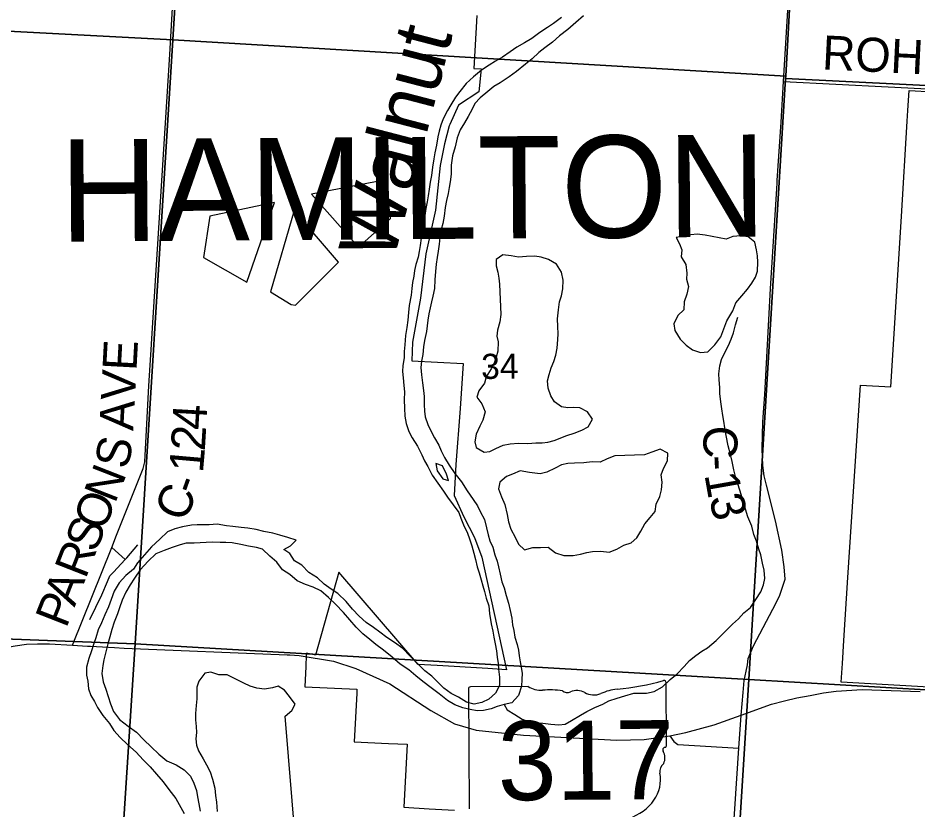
# Model space of a CAD drawing. Extents: x 114843 to 284848, y 317643 to 566895.
# Drawn here: x 207453 to 215376, y 338396 to 345361 of the extents above; entities that cross this region are included whole.
import ezdxf

# ---------------------------------------------------------------- set-up
doc = ezdxf.new("R2010")
doc.units = 0
for name, color, linetype in [('GM_X_Corporation', 7, 'Continuous'), ('GM_X_County_Road', 7, 'Continuous'), ('GM_X_County_Road_Text', 7, 'Continuous'), ('GM_X_Major_River', 7, 'Continuous'), ('GM_X_Major_River_Text', 7, 'Continuous'), ('GM_X_Minor_Lake', 7, 'Continuous'), ('GM_X_Minor_River', 7, 'Continuous'), ('GM_X_Section', 7, 'Continuous'), ('GM_X_Section_Text', 7, 'Continuous'), ('GM_X_State_Location', 7, 'Continuous'), ('GM_X_State_Route', 7, 'Continuous'), ('GM_X_State_Shield', 7, 'Continuous'), ('GM_X_Township_Road', 7, 'Continuous'), ('GM_X_Township_Text', 7, 'Continuous')]:
    doc.layers.add(name, color=color, linetype=linetype)

msp = doc.modelspace()

# ---------------------------------------------------------------- linework, layer by layer
at = {"layer": 'GM_X_Corporation'}
for points in [[(211491.9, 345383.7), (211467, 344915), (211530.9, 344912), (211508.8, 344712), (211331.1, 344594.5), (211255, 344422.9), (211250.2, 344411.9), (211208.5, 344252.1), (211170, 344061), (211129.8, 343669.2), (211042.5, 343284), (210997.1, 342893.1), (210925.9, 342506), (210919.3, 342342.4), (211373.1, 342317.4), (211344.6, 341923.3), (211308.9, 341428.4), (211292.1, 341157.1), (211379.4, 340967.5), (211473.1, 340786.6), (211535.3, 340614.7), (211752.3, 339622), (211588.1, 339631.9), (211142.5, 339659.8), (210975.6, 339669.1), (210277.9, 340482.4), (210072.5, 339750.6), (209993.9, 339768.7), (209988.8, 339749), (209985.9, 339651.7), (209976.8, 339473), (210437.2, 339450.1), (210435.5, 339416.5), (210412.6, 338988.4), (210714.7, 338974), (210878.5, 338966.2), (210851, 338411.1), (211073.8, 338397.3), (211296.2, 338384.8)], [(215733.7, 339454.7), (214700.8, 339513.4), (214711.3, 339677.6), (214724.1, 339878.7), (214759.6, 340434.2), (214870, 342127), (215138.6, 342112.6), (215230.3, 343613.6), (215281.5, 344452), (215287.1, 344545), (215297.7, 344722.8), (215507.7, 344711.9)]]:
    msp.add_lwpolyline(points, dxfattribs=at)
at = {"layer": 'GM_X_County_Road'}
for points in [[(208627.6, 342485.1), (208627.9, 342490.4), (208790.4, 345040), (208827.2, 345708.5), (208918, 347356.2), (208993.2, 348381.8)], [(214190.9, 344800.9), (214254.9, 345817.7), (214284.8, 346336)], [(214135.9, 343908.7), (214137.1, 343929.9), (214171.6, 344443.8), (214190.9, 344800.9)], [(214190.9, 344800.9), (215114.3, 344753.7), (216838.1, 344666.5), (218529, 344581.6), (218581.2, 344578.6)], [(213818.3, 339221.3), (213836, 339423.1), (213847.3, 339528.8), (213863.5, 339608.2), (213875.1, 339665.9), (213880.2, 339720.2), (213927.2, 339832.6), (214099.7, 340155), (214156.3, 340270.2), (214207.2, 340419.5), (214199.2, 340527.7), (214177.3, 340676), (214121.3, 340934.5), (214043.4, 341247.1), (214023.4, 341329.3), (214011.4, 341419.5), (214003.5, 341567.8), (214009.6, 341806.2), (214027.8, 342044.6), (214078.4, 342980.4), (214133, 343855.9), (214135.9, 343908.7)], [(207932.3, 339838), (208278.2, 340697.1), (208321.1, 340806.5), (208555.9, 341393.5), (208569.9, 341453.6), (208604.4, 342120.8), (208627.6, 342485.1)], [(215030.3, 334736.4), (215012.1, 334807.6), (214992.5, 334862.7), (214948.8, 334934.4), (214893, 335018), (214604.4, 335414.4), (214235.9, 335911.2), (213741.2, 336591.8), (213709.7, 336639.6), (213680.4, 336701.8), (213675.1, 336771.4), (213729.6, 337861.8), (213798.8, 338930.7), (213818.3, 339221.3)]]:
    msp.add_lwpolyline(points, dxfattribs=at)
at = {"layer": 'GM_X_Major_River'}
for points in [[(212238.5, 345365.4), (212166.9, 345312.9), (212115.2, 345278.5), (212047.5, 345234), (211977.9, 345181.6), (211912.3, 345141.1), (211844.6, 345102.7), (211784.9, 345062.3), (211717.3, 345015.8), (211657.5, 344981.4), (211601.8, 344947), (211534.2, 344902.5), (211462.6, 344842), (211399, 344785.6), (211343.5, 344715.2), (211303.9, 344662.9), (211262.3, 344596.5), (211234.7, 344546.3), (211195.2, 344474), (211175.5, 344417.8), (211161.9, 344365.7), (211150.2, 344315.5), (211136.6, 344241.4), (211123.1, 344173.2), (211113.4, 344121.1), (211101.9, 344047), (211092.3, 343974.8), (211082.7, 343916.7), (211073.1, 343854.6), (211065.4, 343796.5), (211053.8, 343742.4), (211044.2, 343682.2), (211032.7, 343600.1), (211025, 343548)], [(212432.2, 345380.6), (212364.6, 345320.1), (212293.1, 345259.6), (212219.5, 345203.1), (212157.9, 345148.6), (212090.3, 345098.2), (212038.6, 345055.8), (211981, 345001.4), (211921.4, 344953), (211841.9, 344890.4), (211776.2, 344842), (211698.6, 344791.4), (211642.9, 344759.1), (211589.3, 344712.7), (211521.7, 344658.2), (211476, 344607.9), (211450.4, 344557.7), (211414.8, 344493.4), (211383.2, 344437.1), (211345.6, 344374.8), (211318.1, 344304.6), (211302.6, 344226.4), (211279, 344148.2), (211267.6, 344064), (211266, 343985.9), (211258.5, 343917.8), (211248.8, 343867.7), (211241.1, 343815.6), (211225.5, 343753.4), (211213.9, 343691.3), (211204.4, 343615.2), (211192.8, 343551), (211179.1, 343498.9), (211165.6, 343426.7), (211159.9, 343370.6)], [(211025, 343548), (211001.8, 343423.7), (210994.2, 343357.6), (210984.5, 343305.5), (210974.8, 343255.4), (210955.2, 343191.2), (210943.6, 343137), (210937.9, 343087), (210926.2, 343030.8), (210920.6, 342978.7), (210914.9, 342920.6), (210897.5, 342830.4), (210889.9, 342766.3), (210884.3, 342700.2), (210874.7, 342636.1), (210863.2, 342563.9), (210857.7, 342481.8), (210852, 342425.7), (210852.3, 342369.7), (210840.8, 342301.5), (210837.1, 342247.4), (210843.4, 342193.4), (210849.8, 342125.4), (210854.2, 342069.4), (210852.6, 341997.3), (210857, 341925.2), (210859.4, 341855.2), (210869.8, 341789.2), (210894.2, 341719.2), (210924.5, 341663.4), (210970.9, 341589.6), (211009.3, 341515.7), (211031.6, 341461.8), (211059.9, 341411.9), (211098.3, 341336.1), (211148.7, 341264.3), (211199, 341194.6), (211233.3, 341140.7), (211283.7, 341074.9), (211334, 341007.2), (211350.3, 340957.2), (211374.6, 340899.3), (211409, 340825.4), (211429.3, 340775.5), (211449.7, 340713.6), (211466, 340647.6), (211480.3, 340593.6), (211496.7, 340529.7), (211513, 340475.7), (211529.4, 340413.7), (211545.7, 340361.8), (211560, 340309.8), (211574.3, 340253.8), (211596.7, 340185.9), (211605.1, 340115.9), (211617.6, 340025.8), (211632, 339961.9), (211642.3, 339907.9), (211654.6, 339849.9), (211665, 339789.9), (211671.3, 339733.8), (211679.7, 339677.8), (211684, 339625.8), (211692.4, 339555.8), (211692.8, 339483.7), (211657.3, 339415.4), (211597.7, 339363), (211535.9, 339334.6), (211470.1, 339318.1), (211400, 339337.7), (211329.9, 339379.3), (211265.8, 339413), (211201.6, 339458.6), (211153.3, 339508.4), (211095, 339566.1), (211034.8, 339611.8), (210966.5, 339681.4), (210904.2, 339741.1), (210841.9, 339808.8), (210767.6, 339862.4), (210701.5, 339906.1), (210637.3, 339951.7), (210583, 339995.4), (210518.9, 340039.1), (210456.6, 340094.8), (210398.3, 340156.5), (210342, 340222.2), (210267.6, 340293.8), (210209.5, 340331.5), (210149.3, 340375.2), (210089, 340430.9), (210012.8, 340478.4), (209950.5, 340542.1), (209886.3, 340581.8), (209846, 340645.6), (209793.8, 340681.3), (209851.6, 340713.7), (209903.2, 340762.1), (209829.2, 340785.6), (209759.1, 340807.2), (209695.1, 340824.9)], [(211159.9, 343370.6), (211152.3, 343306.5), (211142.6, 343252.4), (211133, 343194.3), (211127.4, 343128.2), (211121.9, 343056.1), (211118.3, 342978), (211104.8, 342911.8), (211093.1, 342861.7), (211081.4, 342807.5), (211069.7, 342755.4), (211062.1, 342701.3), (211054.4, 342651.2), (211050.7, 342601.1), (211031.2, 342520.9), (211023.6, 342466.8), (211016, 342398.7), (211006.3, 342338.6), (210998.7, 342282.5), (211005.1, 342218.4), (211015.5, 342148.4), (211021.9, 342080.4), (211028.2, 342028.4), (211028.6, 341956.3), (211031, 341900.3), (211037.3, 341850.3), (211059.7, 341782.3), (211094, 341714.5), (211118.3, 341664.6), (211156.6, 341598.7), (211178.9, 341548.8), (211207.2, 341490.9), (211249.6, 341423.1), (211300, 341351.3), (211358.4, 341275.6), (211406.8, 341197.8), (211459.2, 341122.1), (211497.5, 341064.3), (211521.8, 341014.4), (211560.1, 340946.5), (211578.5, 340872.5), (211592.9, 340808.6), (211607.2, 340758.6), (211633.5, 340700.7), (211649.9, 340634.7), (211672.2, 340578.8), (211684.5, 340528.8), (211696.9, 340462.8), (211713.3, 340394.8), (211731.6, 340342.9), (211749.9, 340276.9), (211772.3, 340207), (211786.7, 340145), (211799.1, 340075), (211807.4, 340017), (211817.7, 339967), (211828.1, 339909), (211846.4, 339845), (211858.7, 339795.1), (211865, 339745), (211873.3, 339693), (211883.6, 339641.1), (211891.9, 339591), (211888.3, 339537), (211884.6, 339476.9), (211859.2, 339396.6), (211801.6, 339330.2), (211731.8, 339315.7), (211670, 339299.3), (211618.2, 339277), (211550.3, 339262.6), (211496.4, 339260.2), (211432.4, 339271.8), (211370.4, 339287.5), (211298.3, 339313.1), (211234.2, 339352.7), (211159.9, 339410.3), (211089.7, 339462), (211017.4, 339517.6), (210955.2, 339569.2), (210893, 339620.9), (210816.7, 339672.5), (210746.4, 339734.1), (210672.2, 339793.8), (210603.9, 339845.4), (210549.7, 339889.1), (210487.5, 339938.8), (210431.2, 339996.5), (210374.9, 340062.2), (210318.6, 340125.9), (210248.2, 340199.6), (210187.9, 340259.3), (210117.7, 340316.9), (210051.5, 340350.5), (209985.5, 340372.2), (209911.4, 340405.7), (209847.1, 340459.4), (209782.9, 340501.1), (209730.6, 340568.8), (209670.3, 340622.5), (209606.1, 340684.2)], [(211131.7, 341438.4), (211144, 341374.4), (211194.4, 341304.6), (211244.4, 341288.9)], [(211244.4, 341288.9), (211226.1, 341344.9), (211189.7, 341416.7), (211131.7, 341438.4)], [(209695.1, 340824.9), (209617.1, 340840.4), (209551.1, 340856), (209477.1, 340869.6), (209417.1, 340875.2), (209343.2, 340884.8), (209289.2, 340888.4), (209205.2, 340903.9), (209135.3, 340899.5), (209083.4, 340897.2), (209031.5, 340896.8), (208979.5, 340894.5), (208901.7, 340880), (208833.9, 340861.6), (208770.1, 340835.2), (208700.6, 340772.7), (208627.1, 340704.1), (208504.1, 340563.2), (208468.5, 340506.9), (208402.9, 340450.5), (208343.4, 340386), (208299.9, 340313.7), (208272.3, 340241.4), (208248.8, 340175.2), (208217.2, 340106.9), (208187.7, 340034.7), (208158.1, 339972.4), (208138.5, 339904.2), (208120.9, 339854.1), (208101.3, 339787.9), (208077.7, 339719.7), (208056.2, 339645.4), (208056.6, 339573.4), (208068.9, 339521.4), (208073.3, 339453.3), (208093.7, 339395.4), (208125.9, 339343.5), (208152.2, 339289.6), (208200.6, 339219.9), (208259, 339148.1), (208297.3, 339086.3), (208353.6, 339026.6), (208415.9, 338964.9), (208492.2, 338895.3), (208554.5, 338829.6), (208616.9, 338765.9), (208673.2, 338702.2), (208729.5, 338634.5), (208781.9, 338568.7), (208842.3, 338487), (208886.7, 338409.2), (208915, 338355.3)], [(209606.1, 340684.2), (209554, 340697.9), (209482, 340711.4), (209414, 340725), (209338, 340738.6), (209284.1, 340742.2), (209232.2, 340741.9), (209162.2, 340745.5), (209108.3, 340743.2), (209056.4, 340738.8), (209004.5, 340736.5), (208934.5, 340738.1), (208880.7, 340721.7), (208808.9, 340699.3), (208739.2, 340670.8), (208665.4, 340642.3), (208599.9, 340577.8), (208528.5, 340503.3), (208479, 340428.9), (208441.4, 340370.6), (208401.8, 340306.3), (208370.3, 340236), (208346.7, 340167.8), (208329, 340113.6), (208299.5, 340041.4), (208277.9, 339977.2), (208260.3, 339913), (208242.7, 339850.8), (208225.2, 339780.6), (208209.6, 339710.5), (208199.9, 339660.3), (208192.4, 339588.2), (208202.8, 339514.2), (208225.2, 339450.3), (208245.6, 339386.3), (208267.9, 339322.4), (208292.3, 339254.5), (208346.7, 339182.7), (208422.9, 339125.1), (208495.1, 339071.5), (208559.5, 339003.8), (208625.8, 338942.2), (208692.1, 338878.5), (208764.3, 338820.9), (208844.5, 338785.3), (208914.6, 338741.7), (208970.9, 338686), (209001.2, 338624.1), (209023.6, 338558.2), (209034, 338502.2), (209044.3, 338442.2), (209056.7, 338376.2)]]:
    msp.add_lwpolyline(points, dxfattribs=at)
at = {"layer": 'GM_X_Minor_Lake'}
for points in [[(210691.8, 343937.3), (210035.6, 343809.5), (210450, 343344.1), (210733.4, 343594.5)], [(210733.4, 343594.5), (210691.8, 343937.3)], [(209711.4, 343735.6), (209141.1, 343617.3), (209086.7, 343251.1), (209466.8, 343036.3)], [(209466.8, 343036.3), (209711.4, 343735.6)], [(209884.7, 343666.3), (209676, 342948.7), (209857.1, 342837.3), (209897, 342833.1), (210273.2, 343211.1)], [(210273.2, 343211.1), (209884.7, 343666.3)], [(213501.8, 343449.6), (213431.9, 343456.1), (213377.9, 343450.4), (213311.9, 343438.9), (213247.9, 343429.3), (213277.5, 343371), (213297.1, 343320.8), (213292.7, 343258.8), (213332.2, 343190.4), (213341.7, 343114.2), (213339.3, 343060.1), (213354.9, 342998), (213342.4, 342929.9), (213318, 342862), (213313.5, 342791.9), (213261.2, 342740.2), (213226.7, 342668.4), (213236.3, 342608.2), (213281.8, 342531.8), (213335.3, 342479.3), (213391, 342438.9), (213460.8, 342414.4), (213526.8, 342422), (213587.1, 342483.7), (213641.6, 342553.4), (213668, 342625.3), (213694.5, 342693.2), (213747, 342781), (213771.5, 342852.9), (213825.9, 342914.7), (213874.2, 342972.4), (213914.5, 343026.2), (213946.9, 343078.1), (213963.2, 343132), (213965.7, 343210.1), (213962.1, 343266.2), (213954.5, 343320.4), (213939, 343386.6), (213881.4, 343435), (213815.5, 343441.5), (213747.5, 343435.9), (213687.4, 343414.3)], [(213687.4, 343414.3), (213501.8, 343449.6)], [(211702.7, 342748.8), (211696.3, 342684.7), (211673.8, 342612.8), (211667.5, 342560.7), (211679.1, 342508.6), (211676.5, 342426.5), (211662.2, 342374.5), (211643.9, 342322.6), (211619.5, 342270.6), (211575.1, 342200.8), (211560.7, 342144.9), (211510.3, 342079.1), (211492, 342023.2), (211537.5, 341962.8), (211565, 341892.5), (211544.5, 341818.5), (211518.2, 341766.6), (211485.7, 341696.7), (211475.3, 341628.7), (211486.9, 341578.5), (211556.6, 341538), (211606.6, 341543.7), (211658.7, 341569.4), (211724.8, 341599), (211786.8, 341610.6), (211858.8, 341618.1), (211942.7, 341615.5), (212012.7, 341619.1), (212066.7, 341620.7), (212118.6, 341626.4), (212172.7, 341640), (212284.9, 341683.3), (212349, 341704.9), (212417.1, 341732.5), (212471.2, 341760.2), (212511.7, 341828), (212468.1, 341892.4), (212400.4, 341926.9), (212346.5, 341931.2), (212292.6, 341929.6), (212238.7, 341938), (212175, 341982.5), (212143.4, 342034.8), (212119.9, 342101), (212114.3, 342165.2), (212128.7, 342223.1), (212147.1, 342281.1), (212169.5, 342335), (212187.8, 342393), (212200.2, 342455), (212206.7, 342529), (212209.1, 342579.1), (212205.5, 342643.2), (212204, 342713.3), (212210.5, 342791.4), (212221, 342861.4), (212237.4, 342915.4), (212249.8, 342975.4), (212252.3, 343051.5), (212238.8, 343121.7), (212193.3, 343192.1), (212123.7, 343234.6), (212059.9, 343255.1), (212002, 343263.5), (211930, 343260), (211860.1, 343256.4), (211794.2, 343266.9), (211720.3, 343275.4), (211662.1, 343233.7), (211663.7, 343179.6), (211677.3, 343123.5), (211686.9, 343071.3), (211690.6, 343017.2)], [(211690.6, 343017.2), (211702.7, 342748.8)], [(212707.3, 341506.2), (212641.1, 341478.6), (212577, 341449), (212509.1, 341451.5), (212435.1, 341443.9), (212351.1, 341440.5), (212293.2, 341436.9), (212239.2, 341425.2), (212183, 341397.6), (212108.8, 341362), (212048.8, 341346.4), (211955, 341359.1), (211875.1, 341373.6), (211805, 341344.1), (211752.9, 341322.4), (211694.6, 341274.7), (211684.2, 341214.7), (211709.7, 341144.4), (211739.2, 341078.1), (211758.6, 340989.9), (211770.2, 340925.7), (211791.7, 340859.4), (211829.2, 340789.1), (211860.7, 340726.8), (211912.3, 340678.4), (211986.4, 340697.9), (212052.4, 340699.4), (212120.3, 340701), (212183.9, 340650.5), (212257.7, 340628), (212339.6, 340627.4), (212405.6, 340641), (212459.7, 340654.6), (212509.7, 340664.3), (212583.6, 340665.8), (212657.5, 340657.3), (212723.6, 340682.9), (212785.8, 340718.5), (212851.9, 340740.1), (212902.1, 340783.8), (212936.5, 340841.7), (212970.9, 340905.5), (213017.2, 340961.3), (213063.6, 341015.1), (213072, 341079.1), (213102.4, 341147), (213118.8, 341205), (213125.3, 341273), (213115.7, 341339.2), (213136.1, 341393.1), (213170.5, 341461), (213175, 341529.1), (213105.3, 341563.6), (213033.2, 341538), (212967.1, 341514.5)], [(212967.1, 341514.5), (212707.3, 341506.2)], [(209806.3, 339212.4), (209862.6, 339262.1), (209892.9, 339318), (209843.4, 339386.4), (209799.9, 339442.8), (209744.2, 339477.2), (209694.1, 339461.6), (209624.1, 339450), (209554.2, 339458.5), (209496.4, 339478.9), (209440.6, 339505.3), (209370.9, 339539.9), (209295.3, 339576.4), (209221.3, 339576.9), (209149.6, 339599.5), (209097.6, 339591.8), (209045.1, 339522), (209026.8, 339468.1), (209028.4, 339416), (209026.1, 339365.9), (209021.7, 339305.9), (209015.2, 339235.8), (209016.8, 339179.7), (209020.4, 339123.6), (209024, 339069.5), (209019.7, 339013.4), (209025.3, 338959.3), (209042.9, 338909.1), (209084.4, 338836.7), (209112, 338784.5), (209143.5, 338722.2), (209165.1, 338659.9), (209184.5, 338579.7), (209192.1, 338515.5), (209199.7, 338455.4), (209207.1, 338375.2)], [(209894.7, 338114.1), (209806.3, 339212.4)]]:
    msp.add_lwpolyline(points, dxfattribs=at)
at = {"layer": 'GM_X_Minor_River'}
msp.add_lwpolyline([(211733.6, 339316.1), (211760.5, 339270.2), (211828, 339227.4), (211891.6, 339186.8), (211957.3, 339162.1), (212009.2, 339153.6), (212073.1, 339151), (212142.9, 339142.3), (212214.8, 339135.6), (212268.8, 339143.1), (212327.1, 339176.6), (212405.5, 339221.9), (212461.7, 339253.4), (212530, 339288.8), (212602.3, 339320.1), (212654.5, 339347.7), (212726.7, 339371), (212794.8, 339392.4), (212875, 339415.6), (212926.9, 339415.1), (212986.9, 339416.6), (213055, 339429.9), (213127.3, 339471.3), (213193.9, 339536.8), (213256.3, 339586.2), (213318.9, 339649.7), (213363.4, 339703.4), (213421.8, 339746.9), (213472.1, 339786.5), (213522.3, 339816), (213598.9, 339879.4), (213677.6, 339958.7), (213744.2, 340022.2), (213796.6, 340069.8), (213843.1, 340123.4), (213901.5, 340170.9), (213950.1, 340240.6), (213992.7, 340308.2), (214015.3, 340370.1), (214027.8, 340424.1), (214022.5, 340498.2), (214007.2, 340560.5), (213991.9, 340634.7), (213976.4, 340685), (213955.1, 340755.3), (213931.7, 340813.6), (213912.4, 340885.9), (213877.2, 340968.4), (213857.9, 341034.7), (213834.7, 341115), (213809.4, 341193.4), (213786.2, 341267.7), (213768.8, 341324), (213755.3, 341382.2), (213740, 341454.4), (213726.7, 341518.7), (213705.4, 341595), (213688.3, 341683.3), (213677, 341753.5), (213667.6, 341811.7), (213658.1, 341861.8), (213650.6, 341920), (213641.2, 341982.2), (213631.9, 342054.4), (213630.4, 342106.5), (213625.1, 342174.6), (213623.6, 342226.7), (213632.3, 342298.7), (213646.8, 342352.7), (213675.4, 342416.5), (213708, 342476.3), (213730.5, 342532.2), (213751, 342588), (213769.7, 342658), (213790.3, 342727.9)], dxfattribs=at)
at = {"layer": 'GM_X_Section'}
for points in [[(203854.8, 350761), (209147.8, 350531.6), (208814.8, 345168.2), (203568.2, 345444.2)], [(209147.8, 350531.6), (214507.2, 350208.6), (214212.1, 344849.2), (208814.8, 345168.2)], [(214507.2, 350208.6), (219744.5, 349915.3), (219405.4, 344569.8), (214210.2, 344829.2), (214212.1, 344849.2)], [(208814.8, 345168.2), (214212.1, 344849.2), (214210.2, 344829.2), (213886.9, 339535.8), (208485.6, 339850.8)], [(214210.2, 344829.2), (219405.4, 344569.8), (219114.3, 339232.4), (213886.9, 339535.8)], [(208485.6, 339850.8), (213886.9, 339535.8), (213546, 334098.4), (208132.8, 334409.4)], [(213886.9, 339535.8), (219114.3, 339232.4), (218755.3, 333824.9), (213546, 334098.4)]]:
    msp.add_lwpolyline(points, close=True, dxfattribs=at)
for points in [[(203568.2, 345444.2), (208814.8, 345168.2), (208485.6, 339850.8), (204087.8, 340018.2)], [(204087.8, 340018.2), (208485.6, 339850.8), (208132.8, 334409.4)]]:
    msp.add_lwpolyline(points, dxfattribs=at)
at = {"layer": 'GM_X_State_Route'}
msp.add_line((208090, 339828.9), (208301.8, 339817.2), dxfattribs=at)
for points in [[(206817.5, 339628.1), (206859.9, 339644.6), (206952, 339682.8), (207043.4, 339721.6), (207138.2, 339758.4), (207231.7, 339790.3), (207328.7, 339815.3), (207427.9, 339833.4), (207526.4, 339845.9), (207625.7, 339850.1), (207728.8, 339848.8), (207932.3, 339838), (208063.6, 339830.4), (208090, 339828.9)], [(208301.8, 339817.2), (208386.5, 339812.6), (209823.7, 339754.4)], [(209823.7, 339754.4), (209844.7, 339753.6), (209929, 339748.6), (210229.7, 339697.6), (210428.2, 339634.1), (210725.1, 339496.8), (211086.5, 339263.6), (211295.2, 339146.1), (211487.7, 339088.6), (211902.5, 339045.9), (212725.1, 339002.1), (212965.1, 339008.7), (213193, 339041.5), (213332, 339069), (213581.2, 339135.6), (213818.3, 339221.3), (214086.5, 339319.3), (214201.5, 339348.9), (214309.3, 339373.7), (214426.8, 339396.2), (214544.3, 339418.6), (214657, 339433.8), (214885, 339447.5), (215396.5, 339429.6)]]:
    msp.add_lwpolyline(points, dxfattribs=at)
at = {"layer": 'GM_X_State_Shield'}
for p, q in [((211418.6, 339452.6), (211426.2, 338395.9)), ((211945.3, 339474.6), (211435.6, 339470.9)), ((213162.6, 338956.7), (213158.6, 339509.5)), ((213162.4, 338956.9), (213162.6, 338956.7))]:
    msp.add_line(p, q, dxfattribs=at)
for centre, major_axis, ratio, start_param, end_param in [((212528.5, 340919.5), (1845.6, 13.3), 0.800001, 4.814395, 5.042369), ((213139.3, 339511.7), (19.4, 0.1), 0.8, 6.141152, 7.989035), ((211438.5, 339455), (20.2, 0.1), 0.8, 1.712693, 3.28349), ((212065.8, 339598.1), (195.6, 1.4), 0.8, 4.042523, 4.731795), ((212135.8, 338882.7), (702, 5.1), 0.8, 1.404758, 1.657858), ((212374.6, 339345.1), (117.3, 0.8), 0.8, 0.950623, 2.079405), ((212776.6, 339157.8), (371.3, 2.7), 0.8, 1.699011, 2.107814), ((212290.9, 339466.6), (56.4, 0.4), 0.8, 3.836095, 5.185415), ((212524.8, 339513.7), (141.1, 1), 0.8, 4.081561, 5.145723), ((213158.4, 338916.1), (30, 0.2), 0.8, 1.883978, 3.671073), ((212968.2, 338844.9), (180, 1.3), 0.8, 5.934695, 6.695948), ((213141.9, 338954.5), (20.7, 0.1), 0.8, 5.05454, 6.418171), ((213233.7, 338725.9), (131, 0.9), 0.8, 2.387724, 3.262537), ((212648.2, 338651.4), (461.6, 3.3), 0.8, 5.101753, 6.440018)]:
    msp.add_ellipse(centre, major_axis=major_axis, ratio=ratio, start_param=start_param, end_param=end_param, dxfattribs=at)
at = {"layer": 'GM_X_Township_Road'}
msp.add_line((208278.2, 340697.1), (208396.7, 340592.5), dxfattribs=at)
for points in [[(208084.3, 340065.2), (208190.6, 340281.6), (208240.8, 340399.8), (208262.8, 340447.9), (208294.9, 340481.9), (208361.1, 340554), (208396.7, 340592.5), (208411.2, 340608.1), (208507.4, 340722.3)], [(213193, 339041.5), (213226.9, 338991.4), (213263.1, 338965.2), (213798.8, 338930.7)]]:
    msp.add_lwpolyline(points, dxfattribs=at)

# ---------------------------------------------------------------- texts
at = {"layer": 'GM_X_County_Road_Text'}
for s, height, rotation, p in [('ROHR', 300.02, 357.20628, (214528.1, 344909)), ('E', 300, 86.90921, (208495.5, 342250.1)), ('V', 300, 86.90705, (208481.2, 341986.5)), ('A', 300, 86.90319, (208467, 341722.8)), ('4', 300, 86.73232, (209108.4, 341728.8)), ('2', 300, 86.53799, (209097.2, 341543.2)), ('C', 300, 268.54362, (213490.9, 341774.8)), ('S', 300, 78.92381, (208419.4, 341380.6)), ('1', 300, 84.99705, (209080.4, 341350.3)), ('N', 300, 68.64844, (208306.9, 341078.3)), ('-', 300, 272.7856, (213484.9, 341504.3)), ('1', 300, 280.00616, (213495.5, 341340.2)), ('-', 300, 70.29175, (209020.9, 341152.4)), ('C', 300, 68.01405, (208924, 340911.8)), ('O', 300, 68.61807, (208210.6, 340832.3)), ('3', 300, 284.7635, (213533.4, 341131.6)), ('S', 300, 68.61903, (208136.8, 340643.8)), ('R', 300, 68.62111, (208047, 340414.4)), ('A', 300, 68.61806, (207950.7, 340168.5)), ('P', 300, 68.61902, (207876.9, 339980))]:
    msp.add_text(s, height=height, rotation=rotation, dxfattribs=at).set_placement(p)
at = {"layer": 'GM_X_Major_River_Text'}
msp.add_text('Walnut', height=500, rotation=75.41418, dxfattribs=at).set_placement((210755.3, 343203.3))
at = {"layer": 'GM_X_Section_Text'}
msp.add_text('34', height=221.02, rotation=0.41348, dxfattribs=at).set_placement((211531.3, 342182.4))
at = {"layer": 'GM_X_State_Location'}
for s, p in [('s', (212273.5, 338860.1)), ('r', (212273.5, 338860.1)), ('317', (211921, 338784.8))]:
    msp.add_text(s, height=1, rotation=0.41347, dxfattribs=at).set_placement(p)
at = {"layer": 'GM_X_State_Shield'}
msp.add_text('317', height=696.15, rotation=0.41347, dxfattribs=at).set_placement((211678.4, 338472.2))
at = {"layer": 'GM_X_Township_Text'}
msp.add_text('HAMILTON', height=900.07, rotation=0.41341, dxfattribs=at).set_placement((207822.9, 343391.3))

doc.saveas('drawing.dxf')
